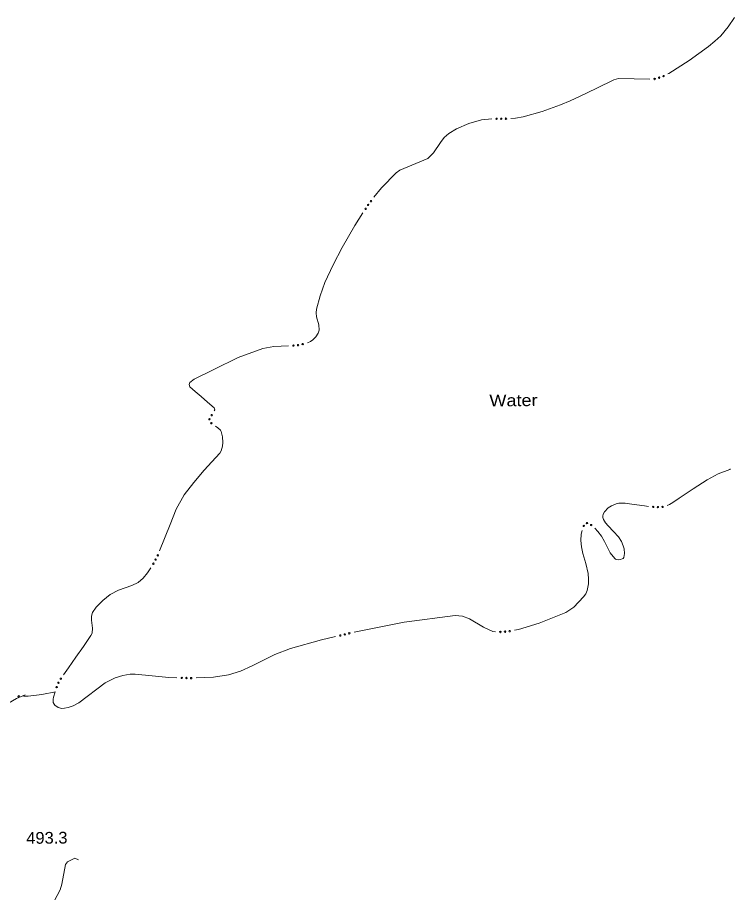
# Model space of a CAD drawing. Extents: x 2361284 to 2366480, y 6976556 to 6985346.
# Drawn here: x 2364795.6 to 2365088.9, y 6977059.8 to 6977417.7 of the extents above; entities that cross this region are included whole.
import ezdxf

# ---------------------------------------------------------------- set-up
doc = ezdxf.new("R2010")
doc.units = 0
doc.header["$LTSCALE"] = 1.9
for name, color, linetype, lineweight in [('12', 7, 'Continuous', 13), ('13', 7, 'Continuous', 13), ('21', 7, 'Continuous', 13)]:
    doc.layers.add(name, color=color, linetype=linetype, lineweight=lineweight)

msp = doc.modelspace()

# ---------------------------------------------------------------- linework, layer by layer
at = {"layer": '13'}
msp.add_lwpolyline([(2364809.532, 6977054.164), (2364813.118, 6977060.919), (2364813.717, 6977063.115), (2364815.27, 6977071.2), (2364816.061, 6977072.376), (2364819.001, 6977073.815), (2364820.501, 6977073.139)], dxfattribs=at)
at = {"layer": '21'}
for points in [[(2365061.689, 6977394.601), (2365062.087, 6977394.804), (2365070.356, 6977400.133), (2365078.222, 6977405.898), (2365080.872, 6977407.984), (2365083.361, 6977410.267), (2365086.357, 6977413.826), (2365088.92, 6977417.701)], [(2364997.418, 6977376.409), (2364999.327, 6977376.527), (2365002.462, 6977377.097), (2365010.181, 6977379.3), (2365017.755, 6977382.022), (2365021.66, 6977383.679), (2365025.544, 6977385.376), (2365032.553, 6977388.793), (2365039.6, 6977392.17), (2365041.515, 6977392.739), (2365054.249, 6977392.48)], [(2364941.411, 6977344.155), (2364944.455, 6977348.084), (2364950.567, 6977354.221), (2364951.987, 6977355.275), (2364963.521, 6977360.025), (2364965.79, 6977362.366), (2364968.6, 6977366.614), (2364970.161, 6977368.629), (2364972.085, 6977370.278), (2364975.257, 6977372.138), (2364980.217, 6977374.345), (2364985.422, 6977375.775), (2364989.579, 6977376.224)], [(2364914.196, 6977284.612), (2364915.51, 6977285.225), (2364916.474, 6977285.874), (2364917.702, 6977287.096), (2364918.618, 6977288.605), (2364918.957, 6977289.818), (2364918.836, 6977291.977), (2364917.975, 6977295.239), (2364917.72, 6977296.846), (2364917.855, 6977298.417), (2364919.373, 6977303.872), (2364921.353, 6977309.241), (2364924.754, 6977316.544), (2364928.405, 6977323.68), (2364933.581, 6977332.559), (2364936.912, 6977337.741)], [(2364876.099, 6977256.739), (2364876.285, 6977257.161), (2364876.251, 6977257.6), (2364875.997, 6977257.998), (2364873.373, 6977260.383), (2364870.722, 6977262.708), (2364868.304, 6977264.655), (2364867.144, 6977265.624), (2364866.165, 6977266.595), (2364865.786, 6977267.551), (2364866.118, 6977268.364), (2364867.865, 6977269.75), (2364875.938, 6977273.657), (2364885.902, 6977278.573), (2364896.027, 6977282.279), (2364900.429, 6977283.151), (2364906.498, 6977283.349)], [(2364853.742, 6977199.513), (2364858.049, 6977210.344), (2364860.56, 6977216.578), (2364863.835, 6977222.41), (2364867.796, 6977227.548), (2364871.979, 6977232.488), (2364875.156, 6977235.979), (2364878.343, 6977239.479), (2364878.935, 6977240.405), (2364879.506, 6977242.32), (2364879.612, 6977243.881), (2364879.409, 6977246.229), (2364878.98, 6977248.285), (2364878.664, 6977248.932), (2364877.584, 6977249.902), (2364876.548, 6977250.572)], [(2365087.317, 6977232.905), (2365087.148, 6977232.883), (2365086.988, 6977232.842), (2365082.195, 6977230.996), (2365077.697, 6977228.643), (2365071.982, 6977224.879), (2365066.299, 6977221.075), (2365063.696, 6977219.31), (2365062.353, 6977218.487), (2365061.397, 6977218.048)], [(2365053.67, 6977217.724), (2365052.167, 6977217.9), (2365046.86, 6977218.65), (2365044.217, 6977219.005), (2365041.576, 6977219.009), (2365040.498, 6977218.799), (2365038.607, 6977217.981), (2365037.296, 6977217.079), (2365035.741, 6977215.444), (2365035.239, 6977214.57), (2365034.988, 6977213.688), (2365034.992, 6977213.198), (2365035.301, 6977212.32), (2365036.213, 6977210.978), (2365037.256, 6977209.708), (2365039.356, 6977207.458), (2365041.447, 6977205.258), (2365042.706, 6977203.319), (2365043.412, 6977201.636), (2365043.774, 6977200.32), (2365043.962, 6977198.421), (2365043.618, 6977196.758), (2365043.371, 6977196.426), (2365043.023, 6977196.202), (2365042.235, 6977195.975), (2365041.566, 6977195.918), (2365040.615, 6977196.039), (2365040.213, 6977196.175), (2365039.902, 6977196.373), (2365038.08, 6977198.705), (2365035.777, 6977203.294), (2365034.545, 6977205.572), (2365033.066, 6977207.508), (2365031.804, 6977208.776)], [(2365026.542, 6977207.876), (2365026.226, 6977206.333), (2365026.091, 6977203.692), (2365026.276, 6977201.103), (2365026.822, 6977198.398), (2365028.09, 6977194.36), (2365028.999, 6977190.309), (2365029.172, 6977187.909), (2365029.149, 6977186.09), (2365028.615, 6977183.365), (2365028.038, 6977181.999), (2365027.19, 6977180.651), (2365023.18, 6977176.463), (2365019.91, 6977174.311), (2365009.032, 6977169.958), (2365000.586, 6977167.327), (2364998.929, 6977167.022)], [(2364814.462, 6977148.847), (2364816.415, 6977151.656), (2364819.503, 6977156.085), (2364822.551, 6977160.463), (2364825.6, 6977164.843), (2364826.08, 6977165.877), (2364826.22, 6977167.93), (2364825.819, 6977171.236), (2364825.844, 6977172.836), (2364826.34, 6977174.311), (2364827.819, 6977176.465), (2364830.483, 6977179.261), (2364833.541, 6977181.7), (2364836.924, 6977183.472), (2364842.387, 6977185.333), (2364844.904, 6977186.537), (2364847.067, 6977188.308), (2364848.836, 6977190.526), (2364850.137, 6977192.568)], [(2364991.154, 6977166.417), (2364990.013, 6977166.576), (2364986.196, 6977168.271), (2364980.494, 6977171.677), (2364977.592, 6977172.859), (2364974.619, 6977173.141), (2364953.785, 6977170.343), (2364933.302, 6977166.257)], [(2364925.68, 6977164.424), (2364920.013, 6977163.06), (2364907.224, 6977159.638), (2364900.817, 6977157.168), (2364891.561, 6977152.45), (2364886.821, 6977150.335), (2364881.866, 6977148.798), (2364875.795, 6977147.83), (2364868.647, 6977147.532)], [(2364860.806, 6977147.618), (2364857.485, 6977147.706), (2364850.637, 6977148.451), (2364843.791, 6977149.136), (2364841.722, 6977149.046), (2364838.627, 6977148.477), (2364835.566, 6977147.548), (2364831.485, 6977145.479), (2364820.671, 6977137.304), (2364818.322, 6977136.162), (2364816.359, 6977135.433), (2364814.863, 6977135.119), (2364813.763, 6977135.089), (2364812.2, 6977135.444), (2364810.83, 6977136.431), (2364810.547, 6977136.788), (2364810.24, 6977137.485), (2364810.135, 6977138.024), (2364810.147, 6977138.844), (2364810.31, 6977139.626), (2364810.998, 6977141.873)], [(2364770.619, 6977111.017), (2364771.756, 6977112.338), (2364776.333, 6977117.942), (2364778.01, 6977120.388), (2364780.153, 6977124.32), (2364782.556, 6977128.203), (2364785.988, 6977132.194), (2364791.951, 6977137.181), (2364795.253, 6977139.133), (2364798.728, 6977140.666)], [(2364798.104, 6977140.08), (2364799.953, 6977140.148), (2364805.598, 6977140.711), (2364811.199, 6977141.845)]]:
    msp.add_lwpolyline(points, dxfattribs=at)
for centre in [(2365059.889, 6977393.734), (2365056.235, 6977392.566), (2365058.077, 6977393.106), (2364991.585, 6977376.261), (2364993.504, 6977376.289), (2364995.424, 6977376.316), (2364939.033, 6977341.042), (2364940.192, 6977342.572), (2364937.995, 6977339.427), (2364908.493, 6977283.49), (2364910.406, 6977283.664), (2364912.274, 6977284.091), (2364875.085, 6977255.028), (2364874.127, 6977253.376), (2364874.918, 6977251.731), (2365055.665, 6977217.514), (2365057.583, 6977217.413), (2365059.484, 6977217.508), (2365028.568, 6977210.888), (2365027.245, 6977209.746), (2365030.277, 6977210.059), (2364852.986, 6977197.669), (2364851.193, 6977194.273), (2364852.089, 6977195.971), (2364927.613, 6977164.895), (2364929.48, 6977165.346), (2364931.346, 6977165.797), (2364993.135, 6977166.332), (2364995.05, 6977166.467), (2364996.958, 6977166.668), (2364813.323, 6977147.209), (2364862.803, 6977147.557), (2364864.723, 6977147.503), (2364866.642, 6977147.45), (2364811.61, 6977143.781), (2364812.361, 6977145.547), (2364796.101, 6977140)]:
    msp.add_circle(centre, 0.3, dxfattribs=at)

# ---------------------------------------------------------------- texts
at = {"layer": '12', "width": 1.05}
msp.add_text('493.3', height=4.799, rotation=0.545, dxfattribs=at).set_placement((2364799.208, 6977079.658))
at = {"layer": '21', "width": 1.15}
msp.add_text('Water', height=4.799, rotation=0.545, dxfattribs=at).set_placement((2364988.688, 6977258.589))

doc.saveas('drawing.dxf')
